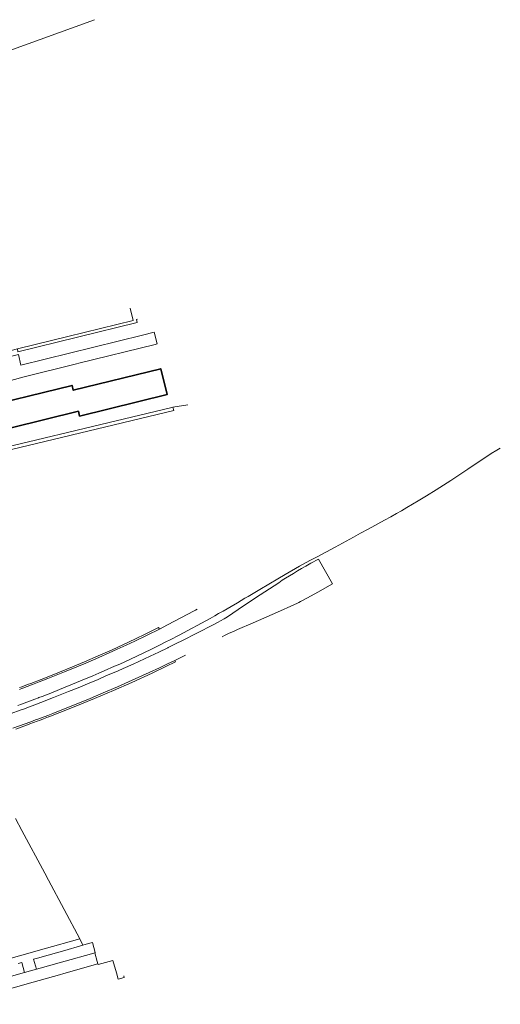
# Model space of a CAD drawing. Extents: x 150256 to 156914, y 461459 to 469481.
# Tile 406 of 656: x 156690 to 156914, y 463292 to 463749. Entities that reach past the tile are written whole.
import ezdxf

# ---------------------------------------------------------------- set-up
doc = ezdxf.new("R2010")
doc.units = 0
doc.header["$LTSCALE"] = 0.75
for name, color, linetype, lineweight in [('B-RO-IE-TERREINAFSCHEIDING_KUNSTMATIG_HEKWERK-G', 251, 'IE-TERREINAFSCHEIDING-KUNSTMATIG', 18), ('B-RO-OG-BEBOUWING-GV', 6, 'CONTINUOUS', 35), ('B-RO-OG-TERREIN_CULTUURSCHEIDING-GV', 251, 'CONTINUOUS', 18), ('B-RO-VH-VERHARDING_ASFALT-GV', 251, 'CONTINUOUS', 18), ('B-RO-VH-VERHARDING_BETONSTRAATSTEEN-GV', 251, 'CONTINUOUS', 18), ('B-RO-VH-VERHARDING_HALFVERHARDING_GRIND-GV', 251, 'CONTINUOUS', 18), ('B-RO-VH-VERHARDING_TEGEL-GV', 251, 'CONTINUOUS', 18)]:
    doc.layers.add(name, color=color, linetype=linetype, lineweight=lineweight)
doc.linetypes.add('IE-TERREINAFSCHEIDING-KUNSTMATIG', pattern='A,4,[82,NLCS.SHX,S=0.75,R=90,X=0,Y=0],4,-2', length=10)

msp = doc.modelspace()

# ---------------------------------------------------------------- linework, layer by layer
at = {"layer": 'B-RO-IE-TERREINAFSCHEIDING_KUNSTMATIG_HEKWERK-G'}
msp.add_lwpolyline([(156637.479, 463539.065), (156653.56, 463543.152), (156761.001, 463568.874)], dxfattribs=at)
at = {"layer": 'B-RO-OG-BEBOUWING-GV'}
msp.add_lwpolyline([(156626.896, 463559.889), (156626.805, 463559.867), (156629.738, 463547.912), (156629.891, 463547.95), (156670.071, 463557.806), (156670.622, 463555.56), (156717.683, 463567.084), (156718.222, 463564.855), (156758.889, 463574.807), (156755.934, 463586.763), (156715.29, 463576.809), (156714.751, 463579.038), (156667.69, 463567.515), (156667.139, 463569.761)], close=True, dxfattribs=at)
at = {"layer": 'B-RO-OG-TERREIN_CULTUURSCHEIDING-GV'}
msp.add_lwpolyline([(156768.433, 463570.052), (156761.599, 463569.017), (156761.995, 463567.369), (156638.634, 463537.805), (156635.796, 463534.637)], dxfattribs=at)
at = {"layer": 'B-RO-VH-VERHARDING_ASFALT-GV'}
for points in [[(156662.026, 463732.39), (156661.54, 463732.214), (156651.037, 463728.41), (156650.809, 463728.326), (156651.436, 463726.585), (156649.482, 463725.881), (156647.296, 463725.085), (156642.317, 463723.271), (156615.251, 463713.402), (156609.734, 463711.566), (156603.701, 463709.56), (156605.402, 463704.761), (156617.615, 463709.743), (156655.929, 463723.678), (156656.561, 463721.939), (156656.837, 463722.04), (156667.884, 463726.065), (156667.252, 463727.804), (156725.11, 463748.829)], [(156625.747, 463580.421), (156626.911, 463580.697), (156631.151, 463581.779), (156682.301, 463594.291), (156683.455, 463594.573), (156689.288, 463596), (156689.411, 463596.03), (156705.173, 463599.861), (156743.06, 463609.258), (156741.641, 463614.978)], [(156689.481, 463430.498), (156691.144, 463431.111), (156693.625, 463432.025), (156694.92, 463432.509), (156697.43, 463433.447), (156699.092, 463434.08), (156699.335, 463434.172), (156700.745, 463434.718), (156704.782, 463436.27), (156708.841, 463437.873), (156719.422, 463442.201), (156724.435, 463444.311), (156727.109, 463445.452), (156729.583, 463446.524), (156734.478, 463448.677), (156736.834, 463449.71), (156739.179, 463450.784), (156744.877, 463453.421), (156747.71, 463454.771), (156751.939, 463456.808), (156755.682, 463458.637), (156758.343, 463459.998), (156760.217, 463460.929), (156764.489, 463463.116), (156778.825, 463470.813), (156781.012, 463472.083), (156782.824, 463473.115), (156784.957, 463474.342), (156788.633, 463476.473), (156791.58, 463478.201), (156795.008, 463480.232), (156796.471, 463481.099), (156801.956, 463484.353), (156806.192, 463486.869), (156810.389, 463489.351), (156813.711, 463491.293), (156820.439, 463495.083), (156823.226, 463496.636), (156825.791, 463498.048), (156828.588, 463499.556), (156836.919, 463504.046), (156845.431, 463508.663), (156848.784, 463510.481), (156852.284, 463512.379), (156859.918, 463516.537), (156862.774, 463518.1), (156865.42, 463519.567), (156867.732, 463520.884), (156870.325, 463522.395), (156872.914, 463523.915), (156875.492, 463525.459), (156879.469, 463527.874), (156883.912, 463530.635), (156890.702, 463534.938), (156898.553, 463540.191), (156909.373, 463547.4), (156912.06, 463548.954), (156912.927, 463549.456), (156913.702, 463549.904)], [(156784.487, 463462.375), (156785.508, 463462.938), (156787.429, 463463.865), (156789.956, 463464.993), (156791.565, 463465.704), (156798.826, 463468.904), (156801.341, 463470.01), (156810.105, 463473.879), (156817.735, 463477.241), (156819.404, 463477.998), (156820.034, 463478.312), (156820.791, 463478.689), (156824.097, 463480.505), (156828.915, 463483.15), (156835.754, 463486.921), (156835.723, 463486.975), (156829.22, 463498.444), (156825.725, 463496.51), (156823.362, 463495.167), (156821.352, 463494.015), (156819.509, 463492.937), (156817.622, 463491.823), (156815.797, 463490.712), (156813.953, 463489.572), (156812.4, 463488.583), (156810.735, 463487.488), (156802.132, 463481.78), (156794.421, 463476.684), (156786.899, 463471.689), (156785.325, 463470.671), (156783.755, 463469.764), (156782.561, 463469.126), (156780.55, 463468.111), (156780.202, 463467.99), (156765.779, 463460.555), (156763.331, 463459.351), (156759.364, 463457.399), (156759.182, 463457.309), (156754.962, 463455.295), (156750.949, 463453.404), (156743.026, 463449.735), (156738.506, 463447.67), (156736.191, 463446.647), (156730.471, 463444.181), (156726.803, 463442.592), (156721.864, 463440.498), (156717.476, 463438.68), (156713.089, 463436.906), (156706.104, 463434.133), (156700.263, 463431.88), (156700.174, 463431.846), (156696.094, 463430.289), (156694.955, 463429.855), (156692.158, 463428.821), (156690.617, 463428.252), (156686.489, 463426.757)], [(156772.906, 463475.23), (156771.996, 463474.734), (156771.52, 463474.479), (156759.031, 463467.914), (156755.275, 463465.964), (156749.681, 463463.172), (156743.923, 463460.416), (156739.838, 463458.48), (156735.682, 463456.574), (156731.908, 463454.873), (156727.138, 463452.795), (156721.05, 463450.189), (156716.964, 463448.473), (156711.258, 463446.115), (156703.446, 463442.997), (156699.405, 463441.416), (156696.3, 463440.223), (156695.903, 463440.072), (156691.899, 463438.553), (156691.721, 463438.487), (156690.339, 463437.975)], [(156690.339, 463437.975), (156691.721, 463438.487), (156691.899, 463438.553), (156695.903, 463440.072), (156696.3, 463440.223), (156699.405, 463441.416), (156703.446, 463442.997), (156711.258, 463446.115), (156716.964, 463448.473), (156721.05, 463450.189), (156727.138, 463452.795), (156731.908, 463454.873), (156735.682, 463456.574), (156739.838, 463458.48), (156743.923, 463460.416), (156749.681, 463463.172), (156755.275, 463465.964), (156754.921, 463466.672), (156748.661, 463463.59), (156744.258, 463461.458), (156738.37, 463458.669), (156733.359, 463456.373), (156726.896, 463453.529), (156720.517, 463450.777), (156714.974, 463448.469), (156708.817, 463445.964), (156706.279, 463444.945), (156700.386, 463442.619), (156695.533, 463440.767), (156694.405, 463440.336), (156693.231, 463439.898), (156691.34, 463439.193), (156690.253, 463438.787)], [(156686.489, 463426.757), (156690.617, 463428.252), (156692.158, 463428.821), (156694.955, 463429.855), (156696.094, 463430.289), (156700.174, 463431.846), (156700.263, 463431.88), (156706.104, 463434.133), (156713.089, 463436.906), (156717.476, 463438.68), (156721.864, 463440.498), (156726.803, 463442.592), (156730.471, 463444.181), (156736.191, 463446.647), (156738.506, 463447.67), (156743.026, 463449.735), (156750.949, 463453.404), (156754.962, 463455.295), (156759.182, 463457.309), (156759.364, 463457.399), (156763.331, 463459.351), (156765.779, 463460.555)], [(156687.199, 463419.887), (156695.529, 463422.92), (156697.796, 463423.767), (156699.248, 463424.31), (156700.442, 463424.756), (156703.429, 463425.903), (156705.803, 463426.815), (156711.486, 463429.039), (156717.407, 463431.414), (156723.142, 463433.781), (156729.166, 463436.303), (156735.888, 463439.203), (156742.635, 463442.173), (156750.6, 463445.823), (156755.304, 463448.016), (156759.108, 463449.815), (156762.393, 463451.389), (156767.391, 463453.832)], [(156688.61, 463419.538), (156694.76, 463421.765), (156695.106, 463421.895), (156698.482, 463423.162), (156699.625, 463423.592), (156701.512, 463424.305), (156703.813, 463425.175), (156703.839, 463425.185), (156709.001, 463427.221), (156715.615, 463429.829), (156725.125, 463433.759), (156733.998, 463437.487), (156742.487, 463441.216), (156751.915, 463445.525), (156758.24, 463448.516), (156762.707, 463450.676), (156762.393, 463451.389), (156759.108, 463449.815), (156755.304, 463448.016), (156750.6, 463445.823), (156742.635, 463442.173), (156735.888, 463439.203), (156729.166, 463436.303), (156723.142, 463433.781), (156717.407, 463431.414), (156711.486, 463429.039), (156705.803, 463426.815), (156703.429, 463425.903), (156700.442, 463424.756), (156699.248, 463424.31), (156697.796, 463423.767), (156695.529, 463422.92), (156687.199, 463419.887)]]:
    msp.add_lwpolyline(points, dxfattribs=at)
at = {"layer": 'B-RO-VH-VERHARDING_BETONSTRAATSTEEN-GV'}
for points in [[(156686.19, 463581.417), (156692.422, 463583.104), (156716.725, 463589.137), (156717.916, 463589.453), (156753.258, 463598.057), (156754.272, 463598.304), (156752.919, 463603.772), (156747.467, 463602.397), (156747.46, 463602.427), (156690.963, 463588.536), (156689.777, 463593.354)], [(156688.447, 463377.995), (156691.403, 463372.456), (156701.99, 463352.609), (156703.698, 463349.407), (156718.245, 463322.129), (156719.784, 463319.242), (156722.414, 463319.998), (156724.154, 463320.488), (156725.484, 463315.76), (156725.287, 463315.703), (156726.43, 463311.645), (156726.745, 463310.526), (156726.823, 463310.25), (156733.6, 463312.164), (156735.281, 463306.461), (156736.177, 463303.419), (156738.917, 463304.167), (156738.714, 463304.972)], [(156689.617, 463310.741), (156691.305, 463311.231), (156692.653, 463306.516), (156698.242, 463308.089), (156696.851, 463312.728), (156698.571, 463313.269), (156708.513, 463316.022), (156710.219, 463316.494), (156719.784, 463319.242), (156718.245, 463322.129), (156701.786, 463317.476), (156691.42, 463314.537), (156686.463, 463313.142)], [(156659.78, 463291.692), (156683.218, 463298.283), (156686.097, 463299.105), (156688.997, 463299.921), (156693.795, 463301.261), (156708.913, 463305.522), (156710.815, 463306.051), (156726.745, 463310.526), (156726.43, 463311.645), (156725.287, 463315.703), (156723.732, 463315.263), (156711.526, 463311.828), (156709.808, 463311.344), (156699.946, 463308.568), (156698.242, 463308.089), (156692.653, 463306.516), (156690.936, 463306.033), (156681.08, 463303.259), (156679.379, 463302.78), (156667.129, 463299.332), (156665.427, 463298.853), (156653.18, 463295.406), (156652.224, 463295.137), (156653.635, 463289.961)]]:
    msp.add_lwpolyline(points, dxfattribs=at)
at = {"layer": 'B-RO-VH-VERHARDING_HALFVERHARDING_GRIND-GV'}
msp.add_lwpolyline([(156635.796, 463534.637), (156638.634, 463537.805), (156761.995, 463567.369), (156761.599, 463569.017), (156761.001, 463568.874), (156653.56, 463543.152), (156637.479, 463539.065), (156634.11, 463535.3)], dxfattribs=at)
at = {"layer": 'B-RO-VH-VERHARDING_TEGEL-GV'}
msp.add_lwpolyline([(156745.052, 463609.752), (156744.598, 463609.64), (156744.959, 463608.269), (156689.566, 463594.694), (156689.288, 463596), (156683.455, 463594.573), (156682.301, 463594.291), (156682.6, 463592.95), (156627.23, 463579.343), (156627.543, 463578.052), (156682.882, 463591.572), (156682.861, 463591.659), (156689.776, 463593.359), (156689.777, 463593.354)], dxfattribs=at)

doc.saveas('drawing.dxf')
